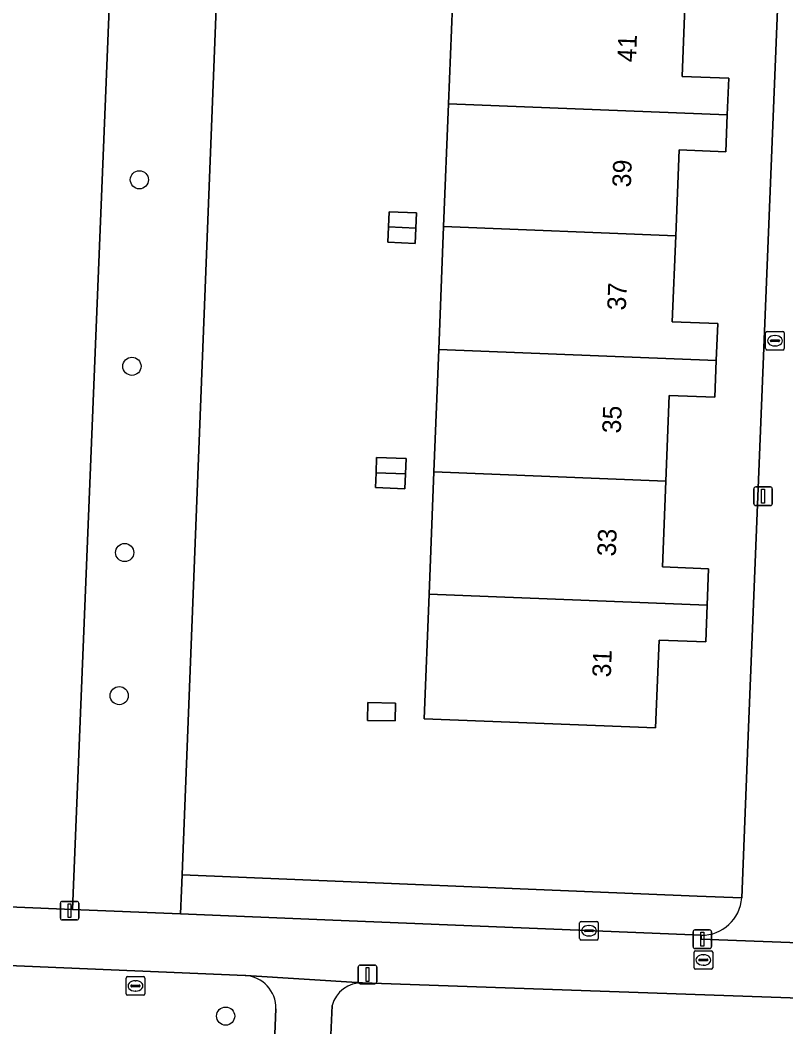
# Model space of a CAD drawing. Extents: x 160786 to 161429, y 386828 to 387485.
# Drawn here: x 161138.7 to 161179.8, y 387067.7 to 387121.8 of the extents above; entities that cross this region are included whole.
import ezdxf

# ---------------------------------------------------------------- set-up
doc = ezdxf.new("R2010")
doc.units = 0
for name, color, linetype in [('IMGEO_Boom', 7, 'Continuous'), ('IMGEO_Brandkraan', 7, 'Continuous'), ('IMGEO_Erf', 7, 'Continuous'), ('IMGEO_Groenvoorziening', 7, 'Continuous'), ('IMGEO_Haag', 7, 'Continuous'), ('IMGEO_Kolk', 7, 'Continuous'), ('IMGEO_Lichtmast', 7, 'Continuous'), ('IMGEO_Pand', 7, 'Continuous'), ('IMGEO_Pand_nummerreeks', 7, 'Continuous'), ('IMGEO_Rioolput', 7, 'Continuous'), ('IMGEO_Voetpad_open', 7, 'Continuous')]:
    doc.layers.add(name, color=color, linetype=linetype)

msp = doc.modelspace()

# ---------------------------------------------------------------- linework, layer by layer
at = {"layer": 'IMGEO_Boom'}
for centre in [(161145.069, 387113.242), (161144.667, 387103.214), (161144.278, 387093.199), (161143.985, 387085.507), (161149.703, 387068.275)]:
    msp.add_circle(centre, 0.489, dxfattribs=at)
at = {"layer": 'IMGEO_Brandkraan'}
for p, q in [((161174.885, 387070.866), (161174.885, 387071.718)), ((161174.96, 387071.792), (161175.812, 387071.792)), ((161175.886, 387071.718), (161175.886, 387070.866)), ((161175.144, 387071.286), (161175.144, 387071.298)), ((161175.582, 387071.249), (161175.184, 387071.249)), ((161175.187, 387071.335), (161175.585, 387071.335)), ((161175.373, 387071.572), (161175.398, 387071.572)), ((161175.628, 387071.298), (161175.628, 387071.286)), ((161175.812, 387070.792), (161174.96, 387070.792)), ((161175.396, 387071.012), (161175.371, 387071.012))]:
    msp.add_line(p, q, dxfattribs=at)
for points in [[(161174.885, 387070.866), (161174.885, 387071.718)], [(161174.96, 387071.792), (161175.812, 387071.792)], [(161175.886, 387071.718), (161175.886, 387070.866)], [(161175.812, 387070.792), (161174.96, 387070.792)]]:
    msp.add_lwpolyline(points, dxfattribs=at)
for centre, radius, start, end in [((161174.962, 387071.716), 0.0765, 91.552, 178.448), ((161174.962, 387071.716), 0.0765, 91.552, 178.448), ((161175.81, 387071.716), 0.0765, 1.552, 88.448), ((161175.81, 387071.716), 0.0765, 1.552, 88.448), ((161175.184, 387071.295), 0.0403, 85.8775, 175.7526), ((161175.181, 387071.285), 0.0366, 178.938, 274.7102), ((161175.585, 387071.292), 0.043, 264.8664, 352.4533), ((161175.589, 387071.297), 0.0386, 1.7309, 96.639), ((161174.962, 387070.868), 0.0765, 181.552, 268.448), ((161174.962, 387070.868), 0.0765, 181.552, 268.448), ((161175.81, 387070.868), 0.0765, 271.552, 358.448), ((161175.81, 387070.868), 0.0765, 271.552, 358.448)]:
    msp.add_arc(centre, radius, start, end, dxfattribs=at)
for centre, major_axis, ratio, start_param, end_param in [((161175.372, 387071.292), (-0.387, 0.002), 0.722429, 4.712389, 7.853982), ((161175.397, 387071.292), (-0.39, 0.002), 0.717154, 1.570796, 4.712389)]:
    msp.add_ellipse(centre, major_axis=major_axis, ratio=ratio, start_param=start_param, end_param=end_param, dxfattribs=at)
at = {"layer": 'IMGEO_Erf'}
for points in [[(161151.352, 387177.28), (161147.399, 387076.814), (161147.362, 387075.865), (161175.052, 387074.729), (161177.45, 387074.628), (161177.818, 387083.794), (161179.445, 387124.181)], [(161174.421, 387123.485), (161174.236, 387118.802), (161176.745, 387118.702), (161176.667, 387116.725), (161176.589, 387114.749), (161174.082, 387114.848), (161173.899, 387110.228), (161173.716, 387105.606), (161176.154, 387105.51), (161176.075, 387103.53), (161175.997, 387101.551), (161173.55, 387101.648), (161173.368, 387097.04), (161173.185, 387092.428), (161175.667, 387092.33), (161175.589, 387090.362), (161175.511, 387088.394), (161173.005, 387088.493), (161172.819, 387083.775), (161160.373, 387084.267), (161160.638, 387090.954), (161160.898, 387097.533), (161161.159, 387104.12), (161161.42, 387110.722), (161161.681, 387117.318), (161161.945, 387123.979)]]:
    msp.add_lwpolyline(points, dxfattribs=at)
for points in [[(161158.425, 387109.88), (161158.458, 387110.703), (161158.49, 387111.517), (161159.958, 387111.459), (161159.926, 387110.645), (161159.893, 387109.822)], [(161157.758, 387096.691), (161157.789, 387097.486), (161157.822, 387098.311), (161159.409, 387098.248), (161159.377, 387097.423), (161159.345, 387096.628)], [(161157.325, 387084.17), (161157.342, 387085.133), (161158.843, 387085.107), (161158.826, 387084.144)]]:
    msp.add_lwpolyline(points, close=True, dxfattribs=at)
at = {"layer": 'IMGEO_Groenvoorziening'}
for points in [[(161131.407, 387182.665), (161131.384, 387182.078), (161127.179, 387076.544), (161127.18, 387076.369), (161127.198, 387076.195), (161127.23, 387076.024), (161127.278, 387075.856), (161127.34, 387075.692), (161127.417, 387075.535), (161127.508, 387075.386), (161127.611, 387075.245), (161127.727, 387075.114), (161127.854, 387074.994), (161127.991, 387074.886), (161128.138, 387074.79), (161128.292, 387074.708), (161128.453, 387074.64), (161128.619, 387074.587), (161128.79, 387074.549), (161128.963, 387074.526), (161129.056, 387074.52), (161141.468, 387074.009), (161145.662, 387177.089)], [(161147.362, 387075.865), (161147.329, 387075.034), (161147.279, 387073.767), (161155.473, 387073.431), (161175.269, 387072.619)], [(161177.45, 387074.628), (161175.052, 387074.729), (161147.362, 387075.865)], [(161150.759, 387070.455), (161129.133, 387071.365), (161128.864, 387071.378)], [(161184.654, 387069.093), (161157.068, 387070.064)], [(161148.087, 386963.017), (161149.703, 387000), (161152.41, 387068.67)], [(161155.427, 387068.849), (161155.234, 387064.503), (161167.992, 387063.953), (161180.376, 387063.432), (161185.266, 387063.253), (161185.435, 387067.409)]]:
    msp.add_lwpolyline(points, dxfattribs=at)
msp.add_lwpolyline([(161147.399, 387076.814), (161151.352, 387177.28), (161145.68, 387177.521), (161145.662, 387177.089), (161141.468, 387074.009), (161147.279, 387073.767), (161147.329, 387075.034), (161147.362, 387075.865)], close=True, dxfattribs=at)
for centre, radius, start, end in [((161175.282, 387074.793), 2.174, 269.6605, 355.6381), ((161150.652, 387068.7), 1.758, 359.0199, 86.5134), ((161157.02, 387068.413), 1.652, 88.3506, 164.682)]:
    msp.add_arc(centre, radius, start, end, dxfattribs=at)
at = {"layer": 'IMGEO_Haag'}
for points in [[(161147.362, 387075.865), (161147.329, 387075.034), (161147.279, 387073.767), (161155.473, 387073.431), (161175.269, 387072.619)], [(161177.45, 387074.628), (161175.052, 387074.729), (161147.362, 387075.865)]]:
    msp.add_lwpolyline(points, dxfattribs=at)
msp.add_arc((161175.282, 387074.793), 2.174, 269.6605, 355.6381, dxfattribs=at)
at = {"layer": 'IMGEO_Kolk'}
for p, q in [((161168.735, 387072.439), (161168.735, 387073.291)), ((161168.81, 387073.365), (161169.662, 387073.365)), ((161169.736, 387073.291), (161169.736, 387072.439)), ((161168.994, 387072.859), (161168.994, 387072.871)), ((161169.432, 387072.822), (161169.034, 387072.822)), ((161169.037, 387072.908), (161169.435, 387072.908)), ((161169.223, 387073.145), (161169.248, 387073.145)), ((161169.478, 387072.871), (161169.478, 387072.859)), ((161169.662, 387072.365), (161168.81, 387072.365)), ((161169.246, 387072.585), (161169.221, 387072.585))]:
    msp.add_line(p, q, dxfattribs=at)
for points in [[(161168.735, 387072.439), (161168.735, 387073.291)], [(161168.81, 387073.365), (161169.662, 387073.365)], [(161169.736, 387073.291), (161169.736, 387072.439)], [(161169.662, 387072.365), (161168.81, 387072.365)]]:
    msp.add_lwpolyline(points, dxfattribs=at)
for centre, radius, start, end in [((161168.812, 387073.289), 0.0765, 91.552, 178.448), ((161168.812, 387073.289), 0.0765, 91.552, 178.448), ((161169.66, 387073.289), 0.0765, 1.552, 88.448), ((161169.66, 387073.289), 0.0765, 1.552, 88.448), ((161169.034, 387072.868), 0.0403, 85.8775, 175.7526), ((161169.031, 387072.858), 0.0366, 178.938, 274.7102), ((161169.435, 387072.865), 0.043, 264.8664, 352.4533), ((161169.439, 387072.87), 0.0386, 1.7309, 96.639), ((161168.812, 387072.441), 0.0765, 181.552, 268.448), ((161168.812, 387072.441), 0.0765, 181.552, 268.448), ((161169.66, 387072.441), 0.0765, 271.552, 358.448), ((161169.66, 387072.441), 0.0765, 271.552, 358.448)]:
    msp.add_arc(centre, radius, start, end, dxfattribs=at)
for centre, major_axis, ratio, start_param, end_param in [((161169.222, 387072.865), (-0.387, 0.002), 0.722429, 4.712389, 7.853982), ((161169.247, 387072.865), (-0.39, 0.002), 0.717154, 1.570796, 4.712389)]:
    msp.add_ellipse(centre, major_axis=major_axis, ratio=ratio, start_param=start_param, end_param=end_param, dxfattribs=at)
at = {"layer": 'IMGEO_Lichtmast'}
for p, q in [((161178.098, 387095.827), (161178.098, 387096.627)), ((161178.098, 387096.627), (161178.098, 387095.827)), ((161178.198, 387096.727), (161178.988, 387096.727)), ((161178.988, 387096.727), (161178.198, 387096.727)), ((161179.088, 387096.627), (161179.088, 387095.827)), ((161179.088, 387095.827), (161179.088, 387096.627)), ((161178.988, 387095.727), (161178.198, 387095.727)), ((161178.198, 387095.727), (161178.988, 387095.727)), ((161140.821, 387073.544), (161140.821, 387074.344)), ((161140.821, 387074.344), (161140.821, 387073.544)), ((161140.921, 387074.444), (161141.711, 387074.444)), ((161141.711, 387074.444), (161140.921, 387074.444)), ((161141.811, 387074.344), (161141.811, 387073.544)), ((161141.811, 387073.544), (161141.811, 387074.344)), ((161141.711, 387073.444), (161140.921, 387073.444)), ((161140.921, 387073.444), (161141.711, 387073.444)), ((161174.831, 387072.009), (161174.831, 387072.809)), ((161174.831, 387072.809), (161174.831, 387072.009)), ((161174.931, 387072.909), (161175.721, 387072.909)), ((161175.721, 387072.909), (161174.931, 387072.909)), ((161175.821, 387072.809), (161175.821, 387072.009)), ((161175.821, 387072.009), (161175.821, 387072.809)), ((161175.721, 387071.909), (161174.931, 387071.909)), ((161174.931, 387071.909), (161175.721, 387071.909)), ((161156.836, 387070.115), (161156.836, 387070.915)), ((161156.836, 387070.915), (161156.836, 387070.115)), ((161156.936, 387071.015), (161157.726, 387071.015)), ((161157.726, 387071.015), (161156.936, 387071.015)), ((161157.826, 387070.915), (161157.826, 387070.115)), ((161157.826, 387070.115), (161157.826, 387070.915)), ((161157.726, 387070.015), (161156.936, 387070.015)), ((161156.936, 387070.015), (161157.726, 387070.015))]:
    msp.add_line(p, q, dxfattribs=at)
for points in [[(161178.518, 387096.602), (161178.668, 387096.602), (161178.668, 387095.852), (161178.518, 387095.852), (161178.518, 387096.602)], [(161141.241, 387074.319), (161141.391, 387074.319), (161141.391, 387073.569), (161141.241, 387073.569), (161141.241, 387074.319)], [(161175.251, 387072.784), (161175.401, 387072.784), (161175.401, 387072.034), (161175.251, 387072.034), (161175.251, 387072.784)], [(161157.256, 387070.89), (161157.406, 387070.89), (161157.406, 387070.14), (161157.256, 387070.14), (161157.256, 387070.89)]]:
    msp.add_lwpolyline(points, dxfattribs=at)
for centre, start, end in [((161178.198, 387096.627), 90, 180), ((161178.198, 387096.627), 90, 180), ((161178.988, 387096.627), 0, 90), ((161178.988, 387096.627), 360, 90), ((161178.198, 387095.827), 180, 270), ((161178.198, 387095.827), 180, 270), ((161178.988, 387095.827), 270, 0), ((161178.988, 387095.827), 270, 0), ((161140.921, 387074.344), 90, 180), ((161140.921, 387074.344), 90, 180), ((161141.711, 387074.344), 0, 90), ((161141.711, 387074.344), 360, 90), ((161140.921, 387073.544), 180, 270), ((161140.921, 387073.544), 180, 270), ((161141.711, 387073.544), 270, 0), ((161141.711, 387073.544), 270, 0), ((161174.931, 387072.809), 90, 180), ((161174.931, 387072.809), 90, 180), ((161175.721, 387072.809), 0, 90), ((161175.721, 387072.809), 360, 90), ((161174.931, 387072.009), 180, 270), ((161174.931, 387072.009), 180, 270), ((161175.721, 387072.009), 270, 0), ((161175.721, 387072.009), 270, 0), ((161156.936, 387070.915), 90, 180), ((161156.936, 387070.915), 90, 180), ((161157.726, 387070.915), 0, 90), ((161157.726, 387070.915), 360, 90), ((161156.936, 387070.115), 180, 270), ((161156.936, 387070.115), 180, 270), ((161157.726, 387070.115), 270, 0), ((161157.726, 387070.115), 270, 0)]:
    msp.add_arc(centre, 0.1, start, end, dxfattribs=at)
at = {"layer": 'IMGEO_Pand'}
for points in [[(161161.945, 387123.979), (161161.681, 387117.318), (161176.667, 387116.725), (161176.745, 387118.702), (161174.236, 387118.802), (161174.421, 387123.485)], [(161161.681, 387117.318), (161161.42, 387110.722), (161173.899, 387110.228), (161174.082, 387114.848), (161176.589, 387114.749), (161176.667, 387116.725)], [(161158.458, 387110.703), (161159.926, 387110.645), (161159.958, 387111.459), (161158.49, 387111.517)], [(161159.926, 387110.645), (161158.458, 387110.703), (161158.425, 387109.88), (161159.893, 387109.822)], [(161176.075, 387103.53), (161176.154, 387105.51), (161173.716, 387105.606), (161173.899, 387110.228), (161161.42, 387110.722), (161161.159, 387104.12)], [(161173.368, 387097.04), (161173.55, 387101.648), (161175.997, 387101.551), (161176.075, 387103.53), (161161.159, 387104.12), (161160.898, 387097.533)], [(161157.789, 387097.486), (161159.377, 387097.423), (161159.409, 387098.248), (161157.822, 387098.311)], [(161159.377, 387097.423), (161157.789, 387097.486), (161157.758, 387096.691), (161159.345, 387096.628)], [(161160.898, 387097.533), (161160.638, 387090.954), (161175.589, 387090.362), (161175.667, 387092.33), (161173.185, 387092.428), (161173.368, 387097.04)], [(161160.638, 387090.954), (161160.373, 387084.267), (161172.819, 387083.775), (161173.005, 387088.493), (161175.511, 387088.394), (161175.589, 387090.362)], [(161157.325, 387084.17), (161158.826, 387084.144), (161158.843, 387085.107), (161157.342, 387085.133)]]:
    msp.add_lwpolyline(points, close=True, dxfattribs=at)
at = {"layer": 'IMGEO_Rioolput'}
for p, q in [((161178.733, 387104.162), (161178.733, 387105.014)), ((161178.808, 387105.088), (161179.66, 387105.088)), ((161179.035, 387104.631), (161179.433, 387104.631)), ((161179.221, 387104.868), (161179.246, 387104.868)), ((161179.734, 387105.014), (161179.734, 387104.162)), ((161178.992, 387104.582), (161178.992, 387104.594)), ((161179.43, 387104.545), (161179.032, 387104.545)), ((161179.244, 387104.308), (161179.219, 387104.308)), ((161179.476, 387104.594), (161179.476, 387104.582)), ((161179.66, 387104.088), (161178.808, 387104.088)), ((161144.359, 387069.47), (161144.359, 387070.322)), ((161144.434, 387070.396), (161145.286, 387070.396)), ((161144.847, 387070.176), (161144.872, 387070.176)), ((161145.36, 387070.322), (161145.36, 387069.47)), ((161144.618, 387069.89), (161144.618, 387069.902)), ((161145.056, 387069.853), (161144.658, 387069.853)), ((161144.661, 387069.939), (161145.059, 387069.939)), ((161144.87, 387069.616), (161144.845, 387069.616)), ((161145.102, 387069.902), (161145.102, 387069.89)), ((161145.286, 387069.396), (161144.434, 387069.396))]:
    msp.add_line(p, q, dxfattribs=at)
for points in [[(161178.733, 387104.162), (161178.733, 387105.014)], [(161178.808, 387105.088), (161179.66, 387105.088)], [(161179.734, 387105.014), (161179.734, 387104.162)], [(161179.66, 387104.088), (161178.808, 387104.088)], [(161144.359, 387069.47), (161144.359, 387070.322)], [(161144.434, 387070.396), (161145.286, 387070.396)], [(161145.36, 387070.322), (161145.36, 387069.47)], [(161145.286, 387069.396), (161144.434, 387069.396)]]:
    msp.add_lwpolyline(points, dxfattribs=at)
for centre, radius, start, end in [((161178.81, 387105.012), 0.0765, 91.552, 178.448), ((161178.81, 387105.012), 0.0765, 91.552, 178.448), ((161179.032, 387104.591), 0.0403, 85.8775, 175.7526), ((161179.437, 387104.593), 0.0386, 1.7309, 96.639), ((161179.658, 387105.012), 0.0765, 1.552, 88.448), ((161179.658, 387105.012), 0.0765, 1.552, 88.448), ((161178.81, 387104.164), 0.0765, 181.552, 268.448), ((161178.81, 387104.164), 0.0765, 181.552, 268.448), ((161179.029, 387104.581), 0.0366, 178.938, 274.7102), ((161179.433, 387104.588), 0.043, 264.8664, 352.4533), ((161179.658, 387104.164), 0.0765, 271.552, 358.448), ((161179.658, 387104.164), 0.0765, 271.552, 358.448), ((161144.436, 387070.32), 0.0765, 91.552, 178.448), ((161144.436, 387070.32), 0.0765, 91.552, 178.448), ((161145.284, 387070.32), 0.0765, 1.552, 88.448), ((161145.284, 387070.32), 0.0765, 1.552, 88.448), ((161144.436, 387069.472), 0.0765, 181.552, 268.448), ((161144.436, 387069.472), 0.0765, 181.552, 268.448), ((161144.658, 387069.899), 0.0403, 85.8775, 175.7526), ((161144.655, 387069.889), 0.0366, 178.938, 274.7102), ((161145.059, 387069.896), 0.043, 264.8664, 352.4533), ((161145.063, 387069.901), 0.0386, 1.7309, 96.639), ((161145.284, 387069.472), 0.0765, 271.552, 358.448), ((161145.284, 387069.472), 0.0765, 271.552, 358.448)]:
    msp.add_arc(centre, radius, start, end, dxfattribs=at)
for centre, major_axis, ratio, start_param, end_param in [((161179.22, 387104.588), (-0.387, 0.002), 0.722429, 4.712389, 7.853982), ((161179.245, 387104.588), (-0.39, 0.002), 0.717154, 1.570796, 4.712389), ((161144.846, 387069.896), (-0.387, 0.002), 0.722429, 4.712389, 7.853982), ((161144.871, 387069.896), (-0.39, 0.002), 0.717154, 1.570796, 4.712389)]:
    msp.add_ellipse(centre, major_axis=major_axis, ratio=ratio, start_param=start_param, end_param=end_param, dxfattribs=at)
at = {"layer": 'IMGEO_Voetpad_open'}
for points in [[(161179.445, 387124.181), (161177.818, 387083.794), (161177.45, 387074.628)], [(161155.473, 387073.431), (161147.279, 387073.767), (161141.468, 387074.009), (161129.056, 387074.52), (161128.864, 387071.378), (161129.133, 387071.365), (161150.759, 387070.455), (161150.793, 387070.458), (161157.068, 387070.064), (161184.654, 387069.093), (161190.576, 387068.744), (161208.66, 387068.005), (161208.877, 387067.997), (161209.096, 387067.988), (161209.41, 387067.975), (161209.768, 387067.943)], [(161280.727, 387068.57), (161245.106, 387070.035), (161237.861, 387070.236), (161237.801, 387070.245), (161181.932, 387072.363), (161181.924, 387072.163), (161175.261, 387072.419), (161175.269, 387072.619), (161155.473, 387073.431)], [(161175.269, 387072.619), (161175.261, 387072.419), (161181.924, 387072.163)], [(161157.068, 387070.064), (161150.793, 387070.458), (161150.759, 387070.455)], [(161152.41, 387068.67), (161149.703, 387000), (161148.087, 386963.017)], [(161152.845, 387000), (161155.234, 387064.503), (161155.427, 387068.849)]]:
    msp.add_lwpolyline(points, dxfattribs=at)
for centre, radius, start, end in [((161175.282, 387074.793), 2.174, 269.6605, 355.6381), ((161150.652, 387068.7), 1.758, 359.0199, 86.5134), ((161157.02, 387068.413), 1.652, 88.3506, 164.682)]:
    msp.add_arc(centre, radius, start, end, dxfattribs=at)

# ---------------------------------------------------------------- texts
at = {"layer": 'IMGEO_Pand_nummerreeks'}
for s, p in [('41', (161171.756, 387119.547)), ('39', (161171.482, 387112.819)), ('37', (161171.212, 387106.204)), ('35', (161170.942, 387099.59)), ('33', (161170.672, 387092.975)), ('31', (161170.406, 387086.473))]:
    msp.add_text(s, height=1, rotation=87.6639, dxfattribs=at).set_placement(p)

doc.saveas('drawing.dxf')
